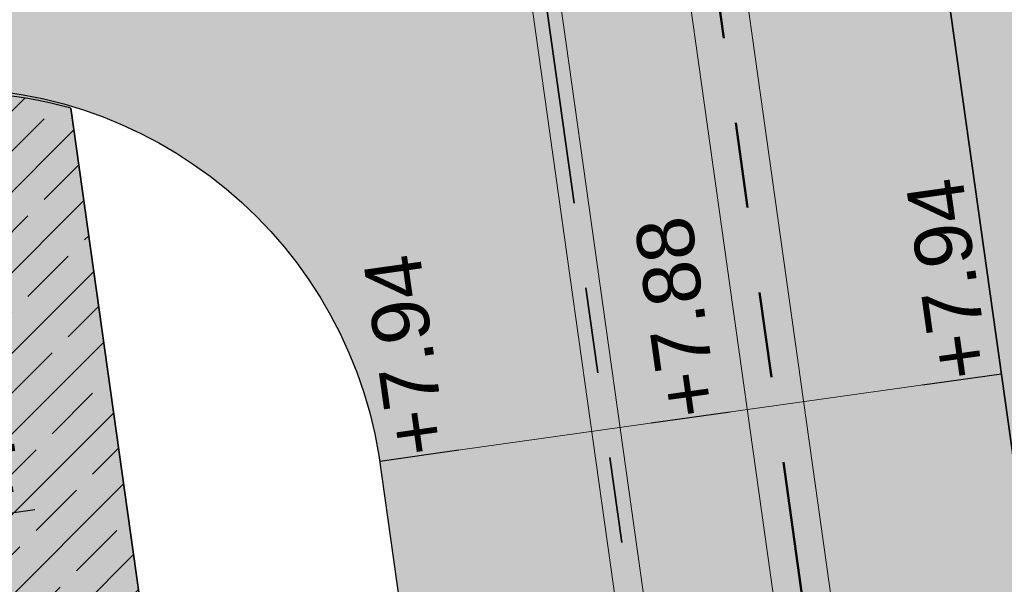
# Model space of a CAD drawing. Extents: x 98477 to 100410, y 398052 to 398969.
# Tile 277 of 374: x 98794.41 to 98803.03, y 398375.78 to 398380.73. Entities that reach past the tile are written whole.
import ezdxf
from ezdxf.enums import TextEntityAlignment as Align

# ---------------------------------------------------------------- set-up
doc = ezdxf.new("R2010")
doc.units = 0
for name, pattern in [('AL-NUTSTRACE', [17, 5, -3.5, 0, -3.5, 5]), ('RI-DWA', [9.75, 4.5, -0.75, 0.75, -0.75, 0.75, -0.75, 0.75, -0.75]), ('RI-RWA', [8.25, 4.5, -0.75, 0.75, -0.75, 0.75, -0.75])]:
    doc.linetypes.add(name, pattern=pattern)
for name, color, linetype, lineweight in [('N-KO-kantbegrenzing grondwerk', 70, 'Continuous', 25), ('N-KO-kantverharding', 2, 'Continuous', 25), ('N-RI-DWA hoofdriool', 24, 'RI-DWA', 35), ('N-RI-DWA hoofdriool buiswand', 24, 'Continuous', 13), ('N-RI-RWA hoofdriool', 162, 'RI-RWA', 50), ('N-RI-RWA hoofdriool buiswand', 162, 'Continuous', 13), ("N-VH-arcering 'MAT' grijs 251", 251, 'Continuous', 18), ('N-VH-arcering printbeton', 8, 'Continuous', 9), ('X-AL-hoogtelijn - Niv 1', 1, 'AL-HOOGTELIJN', 18), ('X-AL-nutstrace VERWERKT', 252, 'AL-NUTSTRACE', 18), ('X-AL-planthoogte VERWERKT', 180, 'Continuous', 25)]:
    doc.layers.add(name, color=color, linetype=linetype, lineweight=lineweight)
doc.layers.add('X-AL-contourlijnen', color=30, linetype='Continuous', plot=False)
doc.layers.add('X-AL-hulplijn', color=30, linetype='Continuous', plot=False)
doc.styles.add('CS Annotative', font='arial.ttf')
doc.styles.get("Standard").update_dxf_attribs({"font": 'txt.shx'})
doc.linetypes.add('AL-HOOGTELIJN', pattern='A,10,-1.5,["H",Standard,S=0.9,R=0,X=-0.3,Y=-0.45],-1.5,30', length=43)
pattern_1 = [(45, (0, 0), (-0.3535533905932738, 0.3535533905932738), []), (45, (0.35, 0), (-0.3535533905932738, 0.3535533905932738), [0.5000000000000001, -0.2])]

# ---------------------------------------------------------------- blocks, each defined once
blk = doc.blocks.new('*U191')
at = {"layer": 'X-AL-hulplijn', "flags": 128}
blk.add_lwpolyline([(0.346593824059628, 0.04871058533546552), (-0.3465938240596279, -0.0487105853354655)], dxfattribs=at)
at = {"layer": 'X-AL-planthoogte VERWERKT', "linetype": 'Continuous', "style": 'CS Annotative'}
blk.add_attdef('HOOGTE-RECHTS', text='', height=0.4999999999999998, rotation=277.9999999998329, dxfattribs=at).set_placement((-5.820766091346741e-11, -1.223872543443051e-21), align=Align.MIDDLE_LEFT)

msp = doc.modelspace()

# ---------------------------------------------------------------- hatches: boundary and pattern name
at = {"layer": "N-VH-arcering 'MAT' grijs 251"}
h = msp.add_hatch(color=256, dxfattribs=at)
h.dxf.hatch_style = 1
edge = h.paths.add_edge_path()
edge.add_line((98801.70985258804, 398275.5025756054), (98759.07881222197, 398269.5111736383))
edge.add_arc((98758.55691309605, 398273.2246788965), 3.749999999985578, 188.0000000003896, 277.9999999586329, ccw=False)
edge.add_line((98754.84340783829, 398272.7027797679), (98754.7320693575, 398273.4949942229))
edge.add_arc((98759.43584268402, 398274.1560664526), 4.75000000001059, 98.00000000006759, 188.0000000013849, ccw=False)
edge.add_line((98758.77477045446, 398278.859839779), (98802.64364589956, 398285.0252081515))
edge.add_arc((98800.79960231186, 398298.1462600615), 13.24999999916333, 278.0000000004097, 315.3695932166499)
edge.add_arc((98814.32101528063, 398284.7981743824), 5.750000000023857, 97.99999999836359, 135.3695932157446, ccw=False)
edge.add_line((98813.52076995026, 398290.4922157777), (98817.94515990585, 398291.114023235))
edge.add_arc((98818.74540523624, 398285.4199818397), 5.750000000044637, 8.00000000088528, 97.99999999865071, ccw=False)
edge.add_line((98824.43944663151, 398286.2202271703), (98832.12180180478, 398231.5574297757))
edge.add_arc((98824.4472242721, 398230.4788382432), 7.74999999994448, -36.90337989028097, 8.000000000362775, ccw=False)
edge.add_line((98830.64450586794, 398225.8252159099), (98822.02531955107, 398214.3469478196))
edge.add_arc((98828.62242576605, 398209.3930917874), 8.249999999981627, 143.0966201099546, 188.000000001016)
edge.add_line((98820.45271419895, 398208.2449137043), (98820.95212056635, 398204.6914527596))
edge.add_line((98820.95212056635, 398204.6914527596), (98824.98814049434, 398175.9736787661))
edge.add_line((98824.98814049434, 398175.9736787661), (98826.34507822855, 398166.3185650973))
edge.add_arc((98829.56344945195, 398166.7708776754), 3.249999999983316, 187.9999999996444, 277.9999999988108)
edge.add_line((98830.01576203, 398163.552506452), (98845.49611657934, 398165.7281284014))
edge.add_line((98845.49611657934, 398165.7281284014), (98850.05134969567, 398166.3683246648))
edge.add_line((98850.05134969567, 398166.3683246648), (98871.26042709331, 398169.349066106))
edge.add_line((98871.26042709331, 398169.349066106), (98879.77673248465, 398170.5459547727))
edge.add_line((98879.77673248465, 398170.5459547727), (98895.91810200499, 398172.8144763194))
edge.add_line((98895.91810200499, 398172.8144763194), (98895.01347684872, 398179.2512187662))
edge.add_line((98895.01347684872, 398179.2512187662), (98835.84495974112, 398170.9356259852))
edge.add_arc((98835.18388751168, 398175.6393993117), 4.749999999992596, 188.0000000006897, 277.9999999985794, ccw=False)
edge.add_line((98830.48011418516, 398174.9783270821), (98825.97718274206, 398207.0183491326))
edge.add_arc((98833.65176027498, 398208.096940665), 7.750000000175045, 143.0966201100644, 188.0000000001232, ccw=False)
edge.add_line((98827.4544786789, 398212.7505629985), (98836.07366499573, 398224.2288310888))
edge.add_arc((98829.47655878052, 398229.1826871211), 8.250000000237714, 323.096620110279, 367.9999999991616)
edge.add_line((98837.64627034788, 398230.3308652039), (98837.34238794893, 398232.4931008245))
edge.add_line((98837.34238794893, 398232.4931008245), (98837.34238780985, 398232.493100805))
edge.add_line((98837.34238780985, 398232.493100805), (98829.68786739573, 398286.9578446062))
edge.add_arc((98835.38190879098, 398287.7580899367), 5.749999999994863, 97.99999999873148, 188.0000000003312, ccw=False)
edge.add_line((98834.58166346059, 398293.452131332), (98882.50500414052, 398300.1873176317))
edge.add_arc((98883.61838894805, 398292.2651730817), 8.000000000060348, 11.632034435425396, 97.9999999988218, ccw=False)
edge.add_line((98891.45409032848, 398293.8781776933), (98890.9995, 398296.0865))
edge.add_line((98890.9995, 398296.0865), (98889.023, 398305.688))
edge.add_line((98889.023, 398305.688), (98888.557, 398307.974))
edge.add_line((98888.557, 398307.974), (98887.38477368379, 398314.7597044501))
edge.add_arc((98879.50153614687, 398313.3978799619), 8.00000000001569, -82.00000000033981, 9.801079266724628, ccw=False)
edge.add_line((98880.6149209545, 398305.475735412), (98872.94460748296, 398304.3977431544))
edge.add_arc((98872.42270835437, 398308.1112484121), 3.749999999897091, 189.4265010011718, 278.00000000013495, ccw=False)
edge.add_arc((92946.7354543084, 397324.3039467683), 6003.049999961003, 9.42650100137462, 10.61166010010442)
edge.add_line((98847.1206531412, 398429.7738954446), (98842.31285519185, 398429.0982035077))
edge.add_arc((92946.7354539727, 397324.3039467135), 5998.200000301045, 9.428546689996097, 10.613773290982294, ccw=False)
edge.add_arc((98860.08948650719, 398306.4687901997), 3.840166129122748, -81.43407539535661, 6.657381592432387, ccw=False)
edge.add_line((98860.66146879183, 398302.6714605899), (98847.18483033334, 398300.7774425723))
edge.add_line((98847.18483033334, 398300.7774425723), (98842.62959721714, 398300.1372463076))
edge.add_line((98842.62959721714, 398300.1372463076), (98820.15051205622, 398296.9780169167))
edge.add_arc((98819.35026672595, 398302.672058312), 5.749999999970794, 187.9999999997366, 277.99999999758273, ccw=False)
edge.add_line((98813.65622533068, 398301.8718129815), (98812.30624625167, 398311.4774132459))
edge.add_line((98812.30624625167, 398311.4774132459), (98811.1093575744, 398319.9937186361))
edge.add_line((98811.1093575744, 398319.9937186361), (98809.24443803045, 398333.2633107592))
edge.add_line((98809.24443803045, 398333.2633107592), (98808.67382831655, 398337.3234098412))
edge.add_line((98808.67382831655, 398337.3234098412), (98807.71353391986, 398344.1562595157))
edge.add_line((98807.71353391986, 398344.1562595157), (98807.70657526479, 398344.2057729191))
edge.add_line((98807.70657526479, 398344.2057729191), (98811.66764753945, 398344.7624653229))
edge.add_line((98811.66764753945, 398344.7624653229), (98829.49247277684, 398347.2675811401))
edge.add_line((98829.49247277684, 398347.2675811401), (98831.96814294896, 398347.6155138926))
edge.add_line((98831.96814294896, 398347.6155138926), (98831.06351779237, 398354.0522563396))
edge.add_line((98831.06351779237, 398354.0522563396), (98828.58784762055, 398353.704323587))
edge.add_line((98828.58784762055, 398353.704323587), (98810.76302238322, 398351.1992077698))
edge.add_line((98810.76302238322, 398351.1992077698), (98806.80195010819, 398350.6425153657))
edge.add_line((98806.80195010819, 398350.6425153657), (98806.79499145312, 398350.6920287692))
edge.add_line((98806.79499145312, 398350.6920287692), (98805.14616655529, 398362.4240275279))
edge.add_line((98805.14616655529, 398362.4240275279), (98805.04836903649, 398363.119893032))
edge.add_line((98805.04836903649, 398363.119893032), (98803.99065346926, 398370.6459303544))
edge.add_line((98803.99065346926, 398370.6459303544), (98802.48758397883, 398381.3408254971))
edge.add_line((98802.48758397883, 398381.3408254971), (98801.4298684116, 398388.8668628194))
edge.add_line((98801.4298684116, 398388.8668628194), (98799.92679892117, 398399.561757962))
edge.add_line((98799.92679892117, 398399.561757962), (98798.86908335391, 398407.0877952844))
edge.add_line((98798.86908335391, 398407.0877952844), (98797.36601386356, 398417.7826904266))
edge.add_line((98797.36601386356, 398417.7826904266), (98796.79540414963, 398421.8427895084))
edge.add_line((98796.79540414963, 398421.8427895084), (98795.88382033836, 398428.3290453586))
edge.add_line((98795.88382033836, 398428.3290453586), (98795.87686168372, 398428.3785587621))
edge.add_line((98795.87686168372, 398428.3785587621), (98799.83793395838, 398428.9352511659))
edge.add_line((98799.83793395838, 398428.9352511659), (98817.66275919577, 398431.4403669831))
edge.add_line((98817.66275919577, 398431.4403669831), (98820.13842936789, 398431.7882997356))
edge.add_line((98820.13842936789, 398431.7882997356), (98819.2338042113, 398438.2250421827))
edge.add_line((98819.2338042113, 398438.2250421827), (98816.75813403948, 398437.87710943))
edge.add_line((98816.75813403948, 398437.87710943), (98798.93330880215, 398435.3719936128))
edge.add_line((98798.93330880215, 398435.3719936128), (98794.9722365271, 398434.8153012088))
edge.add_line((98794.9722365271, 398434.8153012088), (98794.96527787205, 398434.8648146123))
edge.add_line((98794.96527787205, 398434.8648146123), (98793.37870452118, 398446.1538705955))
edge.add_line((98793.37870452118, 398446.1538705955), (98792.73850825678, 398450.7091037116))
edge.add_line((98792.73850825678, 398450.7091037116), (98789.33816684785, 398474.9037900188))
edge.add_line((98789.33816684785, 398474.9037900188), (98783.89169246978, 398474.1383379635))
edge.add_line((98783.89169246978, 398474.1383379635), (98786.76317609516, 398453.7066703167))
edge.add_arc((98782.05940276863, 398453.0455980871), 4.750000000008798, -82.0000000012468, 7.999999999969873, ccw=False)
edge.add_line((98782.72047499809, 398448.3418247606), (98773.11487473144, 398446.9918456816))
edge.add_line((98773.11487473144, 398446.9918456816), (98764.5985693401, 398445.7949570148))
edge.add_line((98764.5985693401, 398445.7949570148), (98743.40683266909, 398442.8166526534))
edge.add_line((98743.40683266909, 398442.8166526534), (98734.89052727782, 398441.6197639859))
edge.add_line((98734.89052727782, 398441.6197639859), (98611.80020633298, 398424.3205475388))
edge.add_line((98611.80020633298, 398424.3205475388), (98607.65702311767, 398453.8008279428))
edge.add_arc((98611.6373665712, 398454.1216500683), 3.993251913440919, 101.39182936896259, 184.6081706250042, ccw=False)
edge.add_line((98610.84862924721, 398458.0362323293), (98611.83889731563, 398458.1754054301))
edge.add_line((98611.83889731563, 398458.1754054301), (98639.5664032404, 398462.0722522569))
edge.add_line((98639.5664032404, 398462.0722522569), (98641.54693937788, 398462.3505984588))
edge.add_line((98641.54693937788, 398462.3505984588), (98659.37176461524, 398464.8557142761))
edge.add_line((98659.37176461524, 398464.8557142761), (98661.84743478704, 398465.2036470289))
edge.add_line((98661.84743478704, 398465.2036470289), (98660.94280963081, 398471.6403894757))
edge.add_line((98660.94280963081, 398471.6403894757), (98649.90132066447, 398470.0886093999))
edge.add_line((98649.90132066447, 398470.0886093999), (98624.64948491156, 398466.5396953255))
edge.add_line((98624.64948491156, 398466.5396953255), (98622.66894877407, 398466.2613491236))
edge.add_line((98622.66894877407, 398466.2613491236), (98604.84412353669, 398463.7562333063))
edge.add_line((98604.84412353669, 398463.7562333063), (98602.86358739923, 398463.4778871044))
edge.add_line((98602.86358739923, 398463.4778871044), (98594.9414428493, 398462.3645022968))
edge.add_line((98594.9414428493, 398462.3645022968), (98576.27488975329, 398459.7410893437))
edge.add_line((98576.27488975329, 398459.7410893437), (98577.17951490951, 398453.3043468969))
edge.add_line((98577.17951490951, 398453.3043468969), (98578.1697829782, 398453.4435199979))
edge.add_line((98578.1697829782, 398453.4435199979), (98598.47059208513, 398456.2943364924))
edge.add_arc((98598.79151287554, 398452.3139562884), 3.993296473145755, 11.424909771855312, 94.60953932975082, ccw=False)
edge.add_line((98602.70568277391, 398453.1049624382), (98606.84886598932, 398423.6246820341))
edge.add_line((98606.84886598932, 398423.6246820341), (98548.81915716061, 398415.4691383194))
edge.add_arc((98548.15808493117, 398420.172911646), 4.750000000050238, 188.0000000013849, 277.99999999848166, ccw=False)
edge.add_line((98543.45431160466, 398419.5118394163), (98539.76818545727, 398445.7399897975))
edge.add_line((98539.76818545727, 398445.7399897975), (98538.97597100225, 398445.6286513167))
edge.add_line((98538.97597100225, 398445.6286513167), (98538.73241807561, 398447.361620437))
edge.add_line((98538.73241807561, 398447.361620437), (98534.77134580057, 398446.8049280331))
edge.add_line((98534.77134580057, 398446.8049280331), (98536.52992450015, 398434.2919904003))
edge.add_line((98536.52992450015, 398434.2919904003), (98537.17012076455, 398429.7367572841))
edge.add_line((98537.17012076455, 398429.7367572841), (98538.39484405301, 398421.0223982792))
edge.add_line((98538.39484405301, 398421.0223982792), (98539.03504031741, 398416.467165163))
edge.add_line((98539.03504031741, 398416.467165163), (98541.02521566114, 398402.30633178))
edge.add_line((98541.02521566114, 398402.30633178), (98541.66541192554, 398397.7510986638))
edge.add_line((98541.66541192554, 398397.7510986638), (98543.65558726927, 398383.5902652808))
edge.add_line((98543.65558726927, 398383.5902652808), (98544.29578353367, 398379.0350321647))
edge.add_line((98544.29578353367, 398379.0350321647), (98545.60401068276, 398369.7265123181))
edge.add_arc((98543.87104156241, 398369.4829593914), 1.750000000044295, -82.00000000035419, 7.99999999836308, ccw=False)
edge.add_line((98544.11459448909, 398367.7499902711), (98522.47723718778, 398364.7090580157))
edge.add_line((98522.47723718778, 398364.7090580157), (98523.21485462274, 398359.4606372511))
edge.add_line((98523.21485462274, 398359.4606372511), (98545.05026553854, 398362.5294041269))
edge.add_line((98545.05026553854, 398362.5294041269), (98549.60549865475, 398363.1696003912))
edge.add_line((98549.60549865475, 398363.1696003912), (98564.16243926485, 398365.2154449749))
edge.add_arc((98564.82351149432, 398360.5116716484), 4.749999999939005, 8.000000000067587, 97.99999999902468, ccw=False)
edge.add_line((98569.5272848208, 398361.172743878), (98576.49985717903, 398311.5603136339))
edge.add_arc((98571.7960838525, 398310.8992414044), 4.749999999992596, -82.0000000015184, 7.999999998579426, ccw=False)
edge.add_line((98572.45715608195, 398306.1954680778), (98563.84182388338, 398304.9846620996))
edge.add_line((98563.84182388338, 398304.9846620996), (98559.28659076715, 398304.3444658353))
edge.add_line((98559.28659076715, 398304.3444658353), (98541.0161448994, 398301.7767221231))
edge.add_line((98541.0161448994, 398301.7767221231), (98541.7537623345, 398296.5283013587))
edge.add_line((98541.7537623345, 398296.5283013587), (98553.88454617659, 398298.2331718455))
edge.add_arc((98554.12809910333, 398296.5002027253), 1.749999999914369, 7.999999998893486, 98.0000000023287, ccw=False)
edge.add_line((98555.86106822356, 398296.7437556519), (98557.35022040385, 398286.1478873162))
edge.add_line((98557.35022040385, 398286.1478873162), (98557.99041666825, 398281.5926542))
edge.add_line((98557.99041666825, 398281.5926542), (98560.13368242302, 398266.3425259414))
edge.add_line((98560.13368242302, 398266.3425259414), (98560.77387868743, 398261.7872928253))
edge.add_line((98560.77387868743, 398261.7872928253), (98562.9171444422, 398246.5371645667))
edge.add_line((98562.9171444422, 398246.5371645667), (98563.5573407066, 398241.9819314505))
edge.add_line((98563.5573407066, 398241.9819314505), (98565.70060646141, 398226.7318031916))
edge.add_line((98565.70060646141, 398226.7318031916), (98566.34080272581, 398222.1765700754))
edge.add_line((98566.34080272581, 398222.1765700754), (98567.56552601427, 398213.4622110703))
edge.add_line((98567.56552601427, 398213.4622110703), (98568.20572227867, 398208.9069779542))
edge.add_line((98568.20572227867, 398208.9069779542), (98576.53105717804, 398149.6691420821))
edge.add_line((98576.53105717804, 398149.6691420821), (98576.55610833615, 398149.4908938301))
edge.add_line((98576.55610833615, 398149.4908938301), (98535.4599834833, 398143.7152101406))
edge.add_line((98535.4599834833, 398143.7152101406), (98536.3465161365, 398137.4072025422))
edge.add_line((98536.3465161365, 398137.4072025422), (98537.33678420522, 398137.5463756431))
edge.add_line((98537.33678420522, 398137.5463756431), (98577.44264098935, 398143.1828862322))
edge.add_line((98577.44264098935, 398143.1828862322), (98578.76478544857, 398133.7753395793))
edge.add_line((98578.76478544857, 398133.7753395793), (98538.65892866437, 398128.1388289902))
edge.add_line((98538.65892866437, 398128.1388289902), (98537.66866059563, 398127.9996558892))
edge.add_line((98537.66866059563, 398127.9996558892), (98538.57328575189, 398121.5629134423))
edge.add_line((98538.57328575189, 398121.5629134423), (98579.66941060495, 398127.3385971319))
edge.add_line((98579.66941060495, 398127.3385971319), (98579.67636925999, 398127.2890837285))
edge.add_line((98579.67636925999, 398127.2890837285), (98580.7660946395, 398119.5352847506))
edge.add_line((98580.7660946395, 398119.5352847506), (98582.57534495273, 398106.6617998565))
edge.add_line((98582.57534495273, 398106.6617998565), (98583.06245080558, 398103.1958616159))
edge.add_line((98583.06245080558, 398103.1958616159), (98584.87170111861, 398090.3223767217))
edge.add_line((98584.87170111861, 398090.3223767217), (98585.35880697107, 398086.8564384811))
edge.add_line((98585.35880697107, 398086.8564384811), (98587.16805728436, 398073.9829535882))
edge.add_line((98587.16805728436, 398073.9829535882), (98588.14928671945, 398067.0011433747))
edge.add_arc((98585.92118356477, 398066.6880038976), 2.249999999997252, -71.05267843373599, 7.999999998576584, ccw=False)
edge.add_line((98586.6517556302, 398064.5599145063), (98587.08769329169, 398064.7095716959))
edge.add_line((98587.08769329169, 398064.7095716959), (98595.76511800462, 398067.6885274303))
edge.add_line((98595.76511800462, 398067.6885274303), (98596.09256923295, 398067.8009412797))
edge.add_arc((98595.36199716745, 398069.9290306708), 2.249999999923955, 187.9999999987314, 288.947321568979, ccw=False)
edge.add_line((98593.13389401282, 398069.6158911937), (98582.46560133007, 398145.5247379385))
edge.add_arc((98587.16937465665, 398146.1858101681), 4.750000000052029, 98.00000000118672, 187.9999999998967, ccw=False)
edge.add_line((98586.50830242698, 398150.8895834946), (98609.06670264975, 398154.0599598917))
edge.add_line((98609.06670264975, 398154.0599598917), (98621.30783352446, 398156.2004915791))
edge.add_line((98621.30783352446, 398156.2004915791), (98618.71337939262, 398174.6609919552))
edge.add_line((98618.71337939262, 398174.6609919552), (98600.88855415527, 398172.155876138))
edge.add_line((98600.88855415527, 398172.155876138), (98602.70587460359, 398159.2249692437))
edge.add_line((98602.70587460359, 398159.2249692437), (98585.67326382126, 398156.8311919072))
edge.add_arc((98585.08617653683, 398161.633146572), 4.837710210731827, 189.0296070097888, 276.97039299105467, ccw=False)
edge.add_line((98580.30841826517, 398160.8738930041), (98573.6350680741, 398208.3572469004))
edge.add_line((98573.6350680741, 398208.3572469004), (98572.71652560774, 398214.8930161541))
edge.add_line((98572.71652560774, 398214.8930161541), (98570.01656744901, 398234.1042166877))
edge.add_line((98570.01656744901, 398234.1042166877), (98569.09802498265, 398240.6399859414))
edge.add_line((98569.09802498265, 398240.6399859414), (98568.63179509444, 398243.9573839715))
edge.add_line((98568.63179509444, 398243.9573839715), (98568.16556520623, 398247.2747820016))
edge.add_arc((98572.86933853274, 398247.9358542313), 4.74999999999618, 98.00000000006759, 188.0000000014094, ccw=False)
edge.add_line((98572.20826630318, 398252.6396275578), (98597.85620928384, 398256.2442108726))
edge.add_line((98597.85620928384, 398256.2442108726), (98604.39197853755, 398257.1627533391))
edge.add_line((98604.39197853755, 398257.1627533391), (98619.64210679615, 398259.3060190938))
edge.add_line((98619.64210679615, 398259.3060190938), (98626.17787604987, 398260.2245615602))
edge.add_line((98626.17787604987, 398260.2245615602), (98639.44746817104, 398262.089481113))
edge.add_line((98639.44746817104, 398262.089481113), (98639.4969815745, 398262.096439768))
edge.add_line((98639.4969815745, 398262.096439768), (98640.05367397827, 398258.1353674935))
edge.add_line((98640.05367397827, 398258.1353674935), (98641.8629242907, 398245.2618825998))
edge.add_line((98641.8629242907, 398245.2618825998), (98642.14127049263, 398243.2813464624))
edge.add_line((98642.14127049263, 398243.2813464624), (98643.25465530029, 398235.3592019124))
edge.add_line((98643.25465530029, 398235.3592019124), (98644.5767997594, 398225.9516552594))
edge.add_line((98644.5767997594, 398225.9516552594), (98646.03811731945, 398215.5538405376))
edge.add_line((98646.03811731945, 398215.5538405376), (98646.38605007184, 398213.0781703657))
edge.add_line((98646.38605007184, 398213.0781703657), (98652.82279251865, 398213.9827955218))
edge.add_line((98652.82279251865, 398213.9827955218), (98652.47485976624, 398216.4584656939))
edge.add_line((98652.47485976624, 398216.4584656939), (98651.70940771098, 398221.904940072))
edge.add_line((98651.70940771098, 398221.904940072), (98651.43106150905, 398223.8854762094))
edge.add_line((98651.43106150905, 398223.8854762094), (98649.62181119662, 398236.758961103))
edge.add_line((98649.62181119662, 398236.758961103), (98649.34346499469, 398238.7394972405))
edge.add_line((98649.34346499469, 398238.7394972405), (98646.49041642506, 398259.0399926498))
edge.add_line((98646.49041642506, 398259.0399926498), (98645.93372402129, 398263.0010649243))
edge.add_line((98645.93372402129, 398263.0010649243), (98645.98323742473, 398263.0080235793))
edge.add_line((98645.98323742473, 398263.0080235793), (98654.39783815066, 398264.1906185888))
edge.add_line((98654.39783815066, 398264.1906185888), (98722.62535253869, 398273.7793704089))
edge.add_line((98722.62535253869, 398273.7793704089), (98731.14165792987, 398274.9762590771))
edge.add_line((98731.14165792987, 398274.9762590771), (98743.97026282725, 398276.7792019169))
edge.add_arc((98744.55735011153, 398271.9772472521), 4.837710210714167, 9.02960700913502, 96.9703929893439, ccw=False)
edge.add_line((98749.33510838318, 398272.73650082), (98750.7268393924, 398262.8338201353))
edge.add_line((98750.7268393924, 398262.8338201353), (98752.41029510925, 398263.0704144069))
edge.add_line((98752.41029510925, 398263.0704144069), (98756.96552822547, 398263.7106106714))
edge.add_line((98756.96552822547, 398263.7106106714), (98772.21565648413, 398265.8538764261))
edge.add_line((98772.21565648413, 398265.8538764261), (98776.77088960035, 398266.4940726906))
edge.add_line((98776.77088960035, 398266.4940726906), (98795.98209013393, 398269.1940308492))
edge.add_line((98795.98209013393, 398269.1940308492), (98800.53732325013, 398269.8342271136))
edge.add_line((98800.53732325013, 398269.8342271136), (98802.46834598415, 398270.1056146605))
edge.add_line((98802.46834598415, 398270.1056146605), (98801.70985258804, 398275.5025756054))
edge = h.paths.add_edge_path(flags=16)
edge.add_line((98744.0622075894, 398333.4636472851), (98751.98435213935, 398334.5770320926))
edge.add_line((98751.98435213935, 398334.5770320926), (98753.96600319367, 398334.8555349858))
edge.add_line((98753.96600319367, 398334.8555349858), (98764.36270300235, 398336.316695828))
edge.add_line((98764.36270300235, 398336.316695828), (98764.36270299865, 398336.3166958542))
edge.add_line((98764.36270299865, 398336.3166958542), (98766.34323913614, 398336.5950420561))
edge.add_line((98766.34323913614, 398336.5950420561), (98774.26538368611, 398337.7084268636))
edge.add_line((98774.26538368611, 398337.7084268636), (98774.24729118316, 398337.8371617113))
edge.add_line((98774.24729118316, 398337.8371617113), (98802.48973650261, 398341.8063785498))
edge.add_line((98802.48973650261, 398341.8063785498), (98803.0185942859, 398338.0433598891))
edge.add_line((98803.0185942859, 398338.0433598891), (98808.47417984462, 398299.2248515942))
edge.add_arc((98800.79960231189, 398298.1462600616), 7.750000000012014, -82.00000000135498, 8.000000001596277, ccw=False)
edge.add_line((98801.87819384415, 398290.4716825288), (98771.96746476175, 398286.2680036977))
edge.add_line((98771.96746476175, 398286.2680036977), (98767.41223164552, 398285.6278074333))
edge.add_line((98767.41223164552, 398285.6278074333), (98755.13290759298, 398283.9020609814))
edge.add_line((98755.13290759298, 398283.9020609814), (98746.61660220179, 398282.7051723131))
edge.add_line((98746.61660220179, 398282.7051723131), (98730.37620587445, 398280.4227334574))
edge.add_line((98730.37620587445, 398280.4227334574), (98721.85990048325, 398279.2258447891))
edge.add_line((98721.85990048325, 398279.2258447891), (98654.3282516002, 398269.7348904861))
edge.add_arc((98653.66717937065, 398274.4386638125), 4.749999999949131, 187.9999999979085, 277.9999999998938, ccw=False)
edge.add_line((98648.96340604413, 398273.7775915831), (98644.1340994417, 398308.1398935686))
edge.add_line((98644.1340994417, 398308.1398935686), (98642.93721077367, 398316.6561989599))
edge.add_line((98642.93721077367, 398316.6561989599), (98640.29988051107, 398335.4217788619))
edge.add_line((98640.29988051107, 398335.4217788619), (98638.12129075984, 398335.1155980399))
edge.add_line((98638.12129075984, 398335.1155980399), (98637.23004949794, 398334.990342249))
edge.add_line((98637.23004949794, 398334.990342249), (98635.05145974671, 398334.6841614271))
edge.add_line((98635.05145974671, 398334.6841614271), (98635.74036659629, 398329.7823344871))
edge.add_line((98635.74036659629, 398329.7823344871), (98636.93725526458, 398321.266029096))
edge.add_line((98636.93725526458, 398321.266029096), (98638.384655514, 398310.967241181))
edge.add_line((98638.384655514, 398310.967241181), (98639.02485177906, 398306.4120080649))
edge.add_line((98639.02485177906, 398306.4120080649), (98641.16811753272, 398291.1618798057))
edge.add_line((98641.16811753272, 398291.1618798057), (98642.36500620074, 398282.6455744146))
edge.add_line((98642.36500620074, 398282.6455744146), (98643.71498527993, 398273.0399741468))
edge.add_arc((98639.01121195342, 398272.3789019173), 4.749999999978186, -82.00000000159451, 7.999999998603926, ccw=False)
edge.add_line((98639.67228418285, 398267.6751285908), (98619.32227537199, 398264.8151213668))
edge.add_line((98619.32227537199, 398264.8151213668), (98614.27190822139, 398264.1053385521))
edge.add_line((98614.27190822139, 398264.1053385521), (98593.92189940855, 398261.2453313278))
edge.add_arc((98593.26082717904, 398265.9491046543), 4.750000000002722, 188.0000000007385, 277.9999999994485, ccw=False)
edge.add_line((98588.55705385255, 398265.2880324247), (98581.77932383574, 398313.5140873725))
edge.add_line((98581.77932383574, 398313.5140873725), (98580.58243516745, 398322.0303927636))
edge.add_line((98580.58243516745, 398322.0303927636), (98575.23122943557, 398360.1062000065))
edge.add_line((98575.23122943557, 398360.1062000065), (98574.59103317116, 398364.6614331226))
edge.add_line((98574.59103317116, 398364.6614331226), (98572.66348572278, 398378.3766458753))
edge.add_line((98572.66348572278, 398378.3766458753), (98571.18825085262, 398388.8734874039))
edge.add_line((98571.18825085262, 398388.8734874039), (98568.51612731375, 398407.8866343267))
edge.add_arc((98573.21990064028, 398408.5477065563), 4.750000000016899, 97.9999999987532, 188.0000000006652, ccw=False)
edge.add_line((98572.55882841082, 398413.2514798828), (98607.11918401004, 398418.1086211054))
edge.add_line((98607.11918401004, 398418.1086211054), (98607.61431804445, 398418.1782076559))
edge.add_line((98607.61431804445, 398418.1782076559), (98611.58353488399, 398389.9357623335))
edge.add_line((98611.58353488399, 398389.9357623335), (98611.454800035, 398389.9176698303))
edge.add_line((98611.454800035, 398389.9176698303), (98613.2640503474, 398377.0441849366))
edge.add_line((98613.2640503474, 398377.0441849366), (98613.33363689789, 398376.5490509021))
edge.add_line((98613.33363689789, 398376.5490509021), (98626.20712179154, 398378.3583012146))
edge.add_line((98626.20712179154, 398378.3583012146), (98628.18765792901, 398378.6366474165))
edge.add_line((98628.18765792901, 398378.6366474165), (98636.10980247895, 398379.7500322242))
edge.add_line((98636.10980247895, 398379.7500322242), (98648.36932117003, 398381.4729952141))
edge.add_line((98648.36932117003, 398381.4729952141), (98647.4646960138, 398387.9097376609))
edge.add_line((98647.4646960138, 398387.9097376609), (98634.59121112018, 398386.1004873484))
edge.add_line((98634.59121112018, 398386.1004873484), (98632.49184281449, 398385.8054403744))
edge.add_line((98632.49184281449, 398385.8054403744), (98619.73719008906, 398384.0128908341))
edge.add_line((98619.73719008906, 398384.0128908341), (98617.50908693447, 398383.6997513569))
edge.add_line((98617.50908693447, 398383.6997513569), (98612.56565838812, 398418.8740731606))
edge.add_line((98612.56565838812, 398418.8740731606), (98613.06079242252, 398418.943659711))
edge.add_line((98613.06079242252, 398418.943659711), (98667.57504960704, 398426.6051389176))
edge.add_line((98667.57504960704, 398426.6051389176), (98722.08930679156, 398434.2666181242))
edge.add_line((98722.08930679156, 398434.2666181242), (98726.14940587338, 398434.8372278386))
edge.add_line((98726.14940587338, 398434.8372278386), (98759.42241298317, 398439.51344403))
edge.add_line((98759.42241298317, 398439.51344403), (98763.48251206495, 398440.084053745))
edge.add_line((98763.48251206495, 398440.084053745), (98783.48592705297, 398442.8953503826))
edge.add_arc((98784.14699928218, 398438.191577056), 4.750000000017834, 8.000000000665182, 97.99999999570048, ccw=False)
edge.add_line((98788.85077260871, 398438.8526492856), (98795.6145853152, 398390.7256211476))
edge.add_arc((98790.91081198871, 398390.064548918), 4.749999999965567, -82.00000000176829, 8.000000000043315, ccw=False)
edge.add_line((98791.57188421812, 398385.3607755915), (98787.36324492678, 398384.7692899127))
edge.add_line((98787.36324492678, 398384.7692899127), (98774.48976003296, 398382.9600396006))
edge.add_line((98774.48976003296, 398382.9600396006), (98766.12199485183, 398381.7840268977))
edge.add_line((98766.12199485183, 398381.7840268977), (98766.07248144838, 398381.7770682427))
edge.add_line((98766.07248144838, 398381.7770682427), (98764.94517930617, 398389.7982395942))
edge.add_line((98764.94517930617, 398389.7982395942), (98762.09213076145, 398410.0987350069))
edge.add_line((98762.09213076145, 398410.0987350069), (98761.95295766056, 398411.0890030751))
edge.add_line((98761.95295766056, 398411.0890030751), (98755.5162152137, 398410.1843779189))
edge.add_line((98755.5162152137, 398410.1843779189), (98755.65538831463, 398409.1941098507))
edge.add_line((98755.65538831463, 398409.1941098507), (98758.50843688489, 398388.893614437))
edge.add_line((98758.50843688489, 398388.893614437), (98759.63573900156, 398380.8724430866))
edge.add_line((98759.63573900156, 398380.8724430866), (98759.5862255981, 398380.8654844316))
edge.add_line((98759.5862255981, 398380.8654844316), (98748.79230364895, 398379.3484976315))
edge.add_line((98748.79230364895, 398379.3484976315), (98744.23707053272, 398378.7083013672))
edge.add_line((98744.23707053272, 398378.7083013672), (98741.31577972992, 398378.2977407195))
edge.add_line((98741.31577972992, 398378.2977407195), (98735.86930535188, 398377.532288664))
edge.add_line((98735.86930535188, 398377.532288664), (98732.94801454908, 398377.1217280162))
edge.add_line((98732.94801454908, 398377.1217280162), (98728.39278143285, 398376.4815317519))
edge.add_line((98728.39278143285, 398376.4815317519), (98718.31915239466, 398375.0657755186))
edge.add_arc((98720.44154218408, 398359.9641874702), 15.25000000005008, 97.9999999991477, 128.0000000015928)
edge.add_line((98711.052704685, 398371.9813514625), (98707.24934533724, 398369.0098414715))
edge.add_line((98707.24934533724, 398369.0098414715), (98710.51235115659, 398364.8333844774))
edge.add_line((98710.51235115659, 398364.8333844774), (98713.62044188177, 398367.261691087))
edge.add_arc((98721.25410813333, 398357.3241039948), 12.53110121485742, 99.37790491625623, 127.53006232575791, ccw=False)
edge.add_line((98719.21222162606, 398369.6877279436), (98728.55711414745, 398371.001066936))
edge.add_line((98728.55711414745, 398371.001066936), (98733.11234726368, 398371.6412632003))
edge.add_line((98733.11234726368, 398371.6412632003), (98743.90626921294, 398373.1582500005))
edge.add_line((98743.90626921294, 398373.1582500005), (98752.42257460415, 398374.3551386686))
edge.add_line((98752.42257460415, 398374.3551386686), (98763.21649655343, 398375.8721254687))
edge.add_line((98763.21649655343, 398375.8721254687), (98767.77172966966, 398376.512321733))
edge.add_line((98767.77172966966, 398376.512321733), (98793.32064568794, 398380.102987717))
edge.add_arc((98793.7681908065, 398376.2908113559), 3.838357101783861, 9.304190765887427, 96.69580920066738, ccw=False)
edge.add_line((98797.55605007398, 398376.9113815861), (98799.60189465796, 398362.3544409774))
edge.add_line((98799.60189465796, 398362.3544409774), (98801.64078058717, 398347.8470137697))
edge.add_line((98801.64078058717, 398347.8470137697), (98801.71036713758, 398347.3518797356))
edge.add_line((98801.71036713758, 398347.3518797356), (98773.46792181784, 398343.3826628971))
edge.add_line((98773.46792181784, 398343.3826628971), (98773.36075853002, 398344.1451693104))
edge.add_line((98773.36075853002, 398344.1451693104), (98770.8850883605, 398343.7972365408))
edge.add_line((98770.8850883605, 398343.7972365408), (98758.01160346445, 398341.9879862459))
edge.add_line((98758.01160346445, 398341.9879862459), (98756.03106732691, 398341.7096400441))
edge.add_line((98756.03106732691, 398341.7096400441), (98743.15758242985, 398339.900389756))
edge.add_line((98743.15758242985, 398339.900389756), (98743.15758243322, 398339.9003897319))
edge.add_line((98743.15758243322, 398339.9003897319), (98742.16731436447, 398339.761216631))
edge.add_line((98742.16731436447, 398339.761216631), (98743.07193952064, 398333.3244741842))
edge.add_line((98743.07193952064, 398333.3244741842), (98744.0622075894, 398333.4636472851))
edge = h.paths.add_edge_path(flags=16)
edge.add_line((98545.99047331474, 398402.9031704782), (98545.73996173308, 398404.6856530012))
edge.add_arc((98550.44373505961, 398405.3467252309), 4.750000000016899, 98.00000000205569, 188.0000000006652, ccw=False)
edge.add_line((98549.78266282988, 398410.0504985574), (98557.70480737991, 398411.1638833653))
edge.add_arc((98558.36587960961, 398406.4601100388), 4.750000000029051, 8.000000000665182, 98.00000000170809, ccw=False)
edge.add_line((98563.06965293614, 398407.1211822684), (98563.35495779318, 398405.0911327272))
edge.add_line((98563.35495779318, 398405.0911327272), (98565.09462155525, 398392.7127818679))
edge.add_line((98565.09462155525, 398392.7127818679), (98565.44255430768, 398390.237111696))
edge.add_line((98565.44255430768, 398390.237111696), (98567.18221806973, 398377.8587608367))
edge.add_line((98567.18221806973, 398377.8587608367), (98567.46752292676, 398375.8287112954))
edge.add_arc((98562.76374960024, 398375.1676390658), 4.749999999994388, -82.00000000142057, 7.9999999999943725, ccw=False)
edge.add_line((98563.42482182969, 398370.4638657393), (98555.50267727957, 398369.3504809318))
edge.add_arc((98554.84160505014, 398374.0542542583), 4.749999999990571, 187.9999999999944, 277.99999999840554, ccw=False)
edge.add_line((98550.13783172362, 398373.3931820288), (98549.88732014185, 398375.1756645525))
edge.add_line((98549.88732014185, 398375.1756645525), (98548.07806982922, 398388.0491494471))
edge.add_line((98548.07806982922, 398388.0491494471), (98547.79972362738, 398390.0296855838))
edge.add_line((98547.79972362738, 398390.0296855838), (98545.99047331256, 398402.9031704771))
edge = h.paths.add_edge_path(flags=16)
edge.add_line((98580.97427237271, 398279.7231952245), (98580.69592617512, 398281.7037313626))
edge.add_line((98580.69592617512, 398281.7037313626), (98579.23460861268, 398292.1015460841))
edge.add_line((98579.23460861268, 398292.1015460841), (98578.55961907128, 398296.9043462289))
edge.add_arc((98573.85584574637, 398296.2432739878), 4.750000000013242, 8.000000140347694, 98.00000000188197)
edge.add_line((98573.19477351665, 398300.9470473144), (98565.5697093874, 398299.8754144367))
edge.add_arc((98566.23078161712, 398295.1716411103), 4.749999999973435, 98.00000000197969, 186.1903587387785)
edge.add_line((98561.5084782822, 398294.6594387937), (98561.50613232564, 398294.659109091))
edge.add_line((98561.50613232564, 398294.659109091), (98563.66331539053, 398279.3099540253))
edge.add_line((98563.66331539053, 398279.3099540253), (98563.94166159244, 398277.329417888))
edge.add_line((98563.94166159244, 398277.329417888), (98566.09884465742, 398261.9802628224))
edge.add_line((98566.09884465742, 398261.9802628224), (98566.10119061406, 398261.980592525))
edge.add_arc((98570.78174201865, 398262.7898752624), 4.749999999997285, 189.8096412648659, 277.9999999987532)
edge.add_line((98571.4428142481, 398258.0861019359), (98579.06787837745, 398259.1577348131))
edge.add_arc((98578.406806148, 398263.8615081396), 4.749999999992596, 277.9999999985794, 367.9999999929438)
edge.add_line((98583.11057947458, 398264.5225803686), (98582.43558993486, 398269.325380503))
edge.add_line((98582.43558993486, 398269.325380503), (98580.97427237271, 398279.7231952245))
edge = h.paths.add_edge_path(flags=16)
edge.add_line((98615.08128089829, 398162.7819088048), (98614.48868373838, 398166.998456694))
edge.add_arc((98612.75571461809, 398166.7549037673), 1.749999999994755, 8.000000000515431, 98.00000000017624)
edge.add_line((98612.51216169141, 398168.4878728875), (98608.55108941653, 398167.9311804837))
edge.add_arc((98608.79464234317, 398166.1982113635), 1.749999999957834, 97.99999999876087, 188.000000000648)
edge.add_line((98607.06167322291, 398165.9546584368), (98607.65427038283, 398161.7381105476))
edge.add_arc((98609.38723950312, 398161.9816634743), 1.749999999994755, 188.0000000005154, 277.999999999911)
edge.add_line((98609.6307924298, 398160.248694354), (98613.59186470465, 398160.8053867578))
edge.add_arc((98613.348311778, 398162.5383558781), 1.749999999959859, 277.9999999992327, 368.0000000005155)
at = {"layer": 'N-VH-arcering printbeton'}
h = msp.add_hatch(dxfattribs=at)
h.set_pattern_fill('CS-PRINTBETON', color=256)
h.set_pattern_definition(pattern_1)
edge = h.paths.add_edge_path()
edge.add_line((98810.2397897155, 398338.7552844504), (98834.00622336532, 398342.0954388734))
edge.add_line((98834.00622336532, 398342.0954388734), (98831.50110754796, 398359.9202641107))
edge.add_line((98831.50110754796, 398359.9202641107), (98807.73467389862, 398356.5801096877))
edge.add_line((98807.73467389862, 398356.5801096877), (98798.4100761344, 398422.9280702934))
edge.add_line((98798.4100761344, 398422.9280702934), (98822.1765097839, 398426.2682247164))
edge.add_line((98822.1765097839, 398426.2682247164), (98819.67139396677, 398444.0930499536))
edge.add_line((98819.67139396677, 398444.0930499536), (98795.90496031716, 398440.7528955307))
edge.add_line((98795.90496031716, 398440.7528955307), (98791.07113596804, 398475.1473429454))
edge.add_line((98791.07113596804, 398475.1473429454), (98789.33816684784, 398474.9037900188))
edge.add_line((98789.33816684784, 398474.9037900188), (98792.73850825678, 398450.7091037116))
edge.add_line((98792.73850825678, 398450.7091037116), (98793.37870452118, 398446.1538705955))
edge.add_line((98793.37870452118, 398446.1538705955), (98794.9722365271, 398434.8153012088))
edge.add_line((98794.9722365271, 398434.8153012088), (98796.72501100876, 398435.0616375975))
edge.add_line((98796.72501100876, 398435.0616375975), (98796.08063955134, 398439.6465787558))
edge.add_line((98796.08063955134, 398439.6465787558), (98798.28893734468, 398439.956934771))
edge.add_line((98798.28893734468, 398439.956934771), (98798.23744329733, 398440.3233339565))
edge.add_line((98798.23744329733, 398440.3233339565), (98816.06226853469, 398442.8284497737))
edge.add_line((98816.06226853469, 398442.8284497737), (98816.11376258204, 398442.4620505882))
edge.add_line((98816.11376258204, 398442.4620505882), (98818.22303356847, 398442.7584892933))
edge.add_line((98818.22303356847, 398442.7584892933), (98818.86740502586, 398438.1735481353))
edge.add_line((98818.86740502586, 398438.1735481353), (98819.2338042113, 398438.2250421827))
edge.add_line((98819.2338042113, 398438.2250421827), (98820.13842936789, 398431.7882997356))
edge.add_line((98820.13842936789, 398431.7882997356), (98819.77203018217, 398431.7368056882))
edge.add_line((98819.77203018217, 398431.7368056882), (98820.41640163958, 398427.15186453))
edge.add_line((98820.41640163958, 398427.15186453), (98818.30713065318, 398426.8554258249))
edge.add_line((98818.30713065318, 398426.8554258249), (98818.35862470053, 398426.4890266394))
edge.add_line((98818.35862470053, 398426.4890266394), (98800.53379946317, 398423.9839108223))
edge.add_line((98800.53379946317, 398423.9839108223), (98800.48230541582, 398424.3503100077))
edge.add_line((98800.48230541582, 398424.3503100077), (98798.27400762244, 398424.0399539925))
edge.add_line((98798.27400762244, 398424.0399539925), (98797.629636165, 398428.6248951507))
edge.add_line((98797.629636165, 398428.6248951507), (98795.87686168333, 398428.378558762))
edge.add_line((98795.87686168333, 398428.378558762), (98796.79540414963, 398421.8427895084))
edge.add_line((98796.79540414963, 398421.8427895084), (98797.36601386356, 398417.7826904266))
edge.add_line((98797.36601386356, 398417.7826904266), (98798.86908335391, 398407.0877952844))
edge.add_line((98798.86908335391, 398407.0877952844), (98799.92679892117, 398399.561757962))
edge.add_line((98799.92679892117, 398399.561757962), (98801.4298684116, 398388.8668628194))
edge.add_line((98801.4298684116, 398388.8668628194), (98802.48758397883, 398381.3408254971))
edge.add_line((98802.48758397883, 398381.3408254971), (98803.99065346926, 398370.6459303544))
edge.add_line((98803.99065346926, 398370.6459303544), (98805.04836903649, 398363.119893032))
edge.add_line((98805.04836903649, 398363.119893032), (98805.14616655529, 398362.4240275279))
edge.add_line((98805.14616655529, 398362.4240275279), (98806.80195010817, 398350.6425153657))
edge.add_line((98806.80195010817, 398350.6425153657), (98808.55472458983, 398350.8888517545))
edge.add_line((98808.55472458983, 398350.8888517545), (98807.9103531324, 398355.4737929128))
edge.add_line((98807.9103531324, 398355.4737929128), (98810.11865092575, 398355.784148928))
edge.add_line((98810.11865092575, 398355.784148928), (98810.0671568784, 398356.1505481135))
edge.add_line((98810.0671568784, 398356.1505481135), (98827.89198211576, 398358.6556639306))
edge.add_line((98827.89198211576, 398358.6556639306), (98827.94347616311, 398358.2892647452))
edge.add_line((98827.94347616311, 398358.2892647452), (98830.05274714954, 398358.5857034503))
edge.add_line((98830.05274714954, 398358.5857034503), (98830.69711860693, 398354.0007622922))
edge.add_line((98830.69711860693, 398354.0007622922), (98831.06351779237, 398354.0522563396))
edge.add_line((98831.06351779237, 398354.0522563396), (98831.96814294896, 398347.6155138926))
edge.add_line((98831.96814294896, 398347.6155138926), (98831.60174376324, 398347.5640198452))
edge.add_line((98831.60174376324, 398347.5640198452), (98832.24611522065, 398342.979078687))
edge.add_line((98832.24611522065, 398342.979078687), (98830.13684423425, 398342.6826399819))
edge.add_line((98830.13684423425, 398342.6826399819), (98830.1883382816, 398342.3162407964))
edge.add_line((98830.1883382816, 398342.3162407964), (98812.36351304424, 398339.8111249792))
edge.add_line((98812.36351304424, 398339.8111249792), (98812.31201899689, 398340.1775241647))
edge.add_line((98812.31201899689, 398340.1775241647), (98810.10372120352, 398339.8671681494))
edge.add_line((98810.10372120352, 398339.8671681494), (98809.45934974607, 398344.4521093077))
edge.add_line((98809.45934974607, 398344.4521093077), (98807.70657526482, 398344.2057729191))
edge.add_line((98807.70657526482, 398344.2057729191), (98808.67382831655, 398337.3234098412))
edge.add_line((98808.67382831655, 398337.3234098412), (98809.24443803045, 398333.2633107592))
edge.add_line((98809.24443803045, 398333.2633107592), (98811.1093575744, 398319.9937186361))
edge.add_line((98811.1093575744, 398319.9937186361), (98812.30624625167, 398311.4774132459))
edge.add_line((98812.30624625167, 398311.4774132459), (98813.65622533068, 398301.8718129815))
edge.add_arc((98819.35026672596, 398302.672058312), 5.750000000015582, 187.9999999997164, 232.0792098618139)
edge.add_line((98815.81648069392, 398298.1361067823), (98842.56429254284, 398301.8952665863))
edge.add_line((98842.56429254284, 398301.8952665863), (98842.80784546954, 398300.1622974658))
edge.add_line((98842.80784546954, 398300.1622974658), (98847.00658208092, 398300.7523914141))
edge.add_line((98847.00658208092, 398300.7523914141), (98846.76302915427, 398302.4853605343))
edge.add_line((98846.76302915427, 398302.4853605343), (98863.57062722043, 398304.8475143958))
edge.add_arc((98860.57991485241, 398306.3897293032), 3.364934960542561, 332.7212867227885, 368.9632308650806)
edge.add_line((98863.9037590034, 398306.9139881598), (98821.6091490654, 398300.9698683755))
edge.add_arc((98820.77411045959, 398306.9114767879), 5.999999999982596, 188.0000000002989, 278.00000000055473, ccw=False)
edge.add_line((98814.83250204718, 398306.0764381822), (98810.2397897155, 398338.7552844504))
h = msp.add_hatch(dxfattribs=at)
h.set_pattern_fill('CS-PRINTBETON', color=256)
h.set_pattern_definition(pattern_1)
edge = h.paths.add_edge_path()
edge.add_arc((98793.84950347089, 398376.3399690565), 3.74999999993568, 74.42182152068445, 97.99999999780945)
edge.add_line((98793.32760434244, 398380.0534743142), (98797.99686188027, 398346.8299806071))
edge.add_line((98797.99686188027, 398346.8299806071), (98799.48226398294, 398347.0387402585))
edge.add_line((98799.48226398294, 398347.0387402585), (98794.85657712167, 398379.9522124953))

# ---------------------------------------------------------------- linework, layer by layer
at = {"layer": 'N-KO-kantbegrenzing grondwerk', "flags": 128}
msp.add_lwpolyline([(98794.85657712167, 398379.9522124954), (98799.48226398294, 398347.0387402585)], dxfattribs=at)
at = {"layer": 'N-KO-kantverharding', "flags": 128}
msp.add_lwpolyline([(98805.14616655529, 398362.4240275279), (98805.04836903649, 398363.119893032), (98803.99065346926, 398370.6459303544), (98802.48758397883, 398381.3408254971), (98801.4298684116, 398388.8668628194), (98799.92679892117, 398399.561757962), (98798.86908335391, 398407.0877952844), (98797.36601386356, 398417.7826904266)], dxfattribs=at)
msp.add_lwpolyline([(98767.77172966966, 398376.512321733), (98793.32064568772, 398380.1029877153, -0.4009416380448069), (98797.55605007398, 398376.9113815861), (98799.60189465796, 398362.3544409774), (98801.64078058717, 398347.8470137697), (98801.71036713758, 398347.3518797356), (98773.46792181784, 398343.3826628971)], format="xyb", dxfattribs=at)
at = {"layer": 'N-RI-DWA hoofdriool'}
msp.add_lwpolyline([(98811.47763827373, 398292.2247274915), (98798.67371298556, 398383.3293898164)], dxfattribs=at)
at = {"layer": 'N-RI-DWA hoofdriool buiswand', "flags": 128}
for points in [[(98811.35385476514, 398292.2073308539), (98798.54992947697, 398383.3119931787)], [(98811.60142178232, 398292.2421241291), (98798.79749649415, 398383.346786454)]]:
    msp.add_lwpolyline(points, dxfattribs=at)
at = {"layer": 'N-RI-RWA hoofdriool'}
msp.add_lwpolyline([(98799.95035543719, 398385.023551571), (98805.41985830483, 398346.1060164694)], dxfattribs=at)
at = {"layer": 'N-RI-RWA hoofdriool buiswand', "flags": 128}
for points in [[(98800.19792245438, 398385.0583448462), (98805.66742532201, 398346.1408097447)], [(98799.70278842, 398384.9887582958), (98805.17229128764, 398346.0712231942)]]:
    msp.add_lwpolyline(points, dxfattribs=at)
at = {"layer": 'X-AL-contourlijnen', "flags": 128}
for points in [[(98813.65622533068, 398301.8718129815), (98812.30624625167, 398311.4774132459), (98811.1093575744, 398319.9937186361), (98809.24443803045, 398333.2633107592), (98808.67382831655, 398337.3234098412), (98807.71353391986, 398344.1562595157), (98807.70657526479, 398344.2057729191), (98811.66764753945, 398344.7624653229), (98829.49247277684, 398347.2675811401), (98831.96814294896, 398347.6155138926), (98831.06351779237, 398354.0522563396), (98828.58784762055, 398353.704323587), (98810.76302238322, 398351.1992077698), (98806.80195010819, 398350.6425153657), (98806.79499145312, 398350.6920287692), (98805.14616655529, 398362.4240275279), (98805.04836903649, 398363.119893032), (98803.99065346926, 398370.6459303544), (98802.48758397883, 398381.3408254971), (98801.4298684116, 398388.8668628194), (98799.92679892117, 398399.561757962), (98798.86908335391, 398407.0877952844), (98797.36601386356, 398417.7826904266)], [(98797.36601386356, 398417.7826904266), (98798.86908335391, 398407.0877952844), (98799.92679892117, 398399.561757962), (98801.4298684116, 398388.8668628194), (98802.48758397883, 398381.3408254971), (98803.99065346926, 398370.6459303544), (98805.04836903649, 398363.119893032), (98805.14616655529, 398362.4240275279)]]:
    msp.add_lwpolyline(points, dxfattribs=at)
msp.add_lwpolyline([(98767.77172966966, 398376.512321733), (98793.32064568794, 398380.102987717, -0.4009416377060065), (98797.55605007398, 398376.9113815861), (98799.60189465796, 398362.3544409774), (98801.64078058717, 398347.8470137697), (98801.71036713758, 398347.3518797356), (98773.46792181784, 398343.3826628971)], format="xyb", dxfattribs=at)
msp.add_lwpolyline([(98794.85657712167, 398379.9522124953, 0.1032437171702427), (98793.32760434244, 398380.0534743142), (98797.99686188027, 398346.8299806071), (98799.48226398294, 398347.0387402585)], format="xyb", close=True, dxfattribs=at)
at = {"layer": 'X-AL-hoogtelijn - Niv 1', "ltscale": 0.25, "flags": 128}
msp.add_lwpolyline([(98797.5630087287, 398376.861868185), (98803.00948310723, 398377.6273202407)], dxfattribs=at)
at = {"layer": 'X-AL-nutstrace VERWERKT', "const_width": 1.5, "flags": 128}
msp.add_lwpolyline([(98790.32843491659, 398475.0429631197), (98816.35149751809, 398289.8792513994)], dxfattribs=at)
msp.add_lwpolyline([(98722.1899403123, 398431.251278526), (98783.90344635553, 398439.9245461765, -0.4142135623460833), (98785.87996840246, 398438.4351299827), (98805.65646604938, 398297.7180374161)], format="xyb", dxfattribs=at)

# ---------------------------------------------------------------- block references
at = {"layer": 'X-AL-planthoogte VERWERKT', "rotation": 179.9999999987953}
for p, values in [((98802.66288928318, 398377.5786096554), {'HOOGTE-RECHTS': '+7.94'}), ((98800.28624591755, 398377.2445942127), {'HOOGTE-RECHTS': '+7.88'}), ((98797.9096025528, 398376.9105787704), {'HOOGTE-RECHTS': '+7.94'}), ((98794.19609729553, 398376.3886796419), {'HOOGTE-RECHTS': '+7.94'})]:
    msp.add_blockref('*U191', p, dxfattribs=at).add_auto_attribs(values)

doc.saveas('drawing.dxf')
